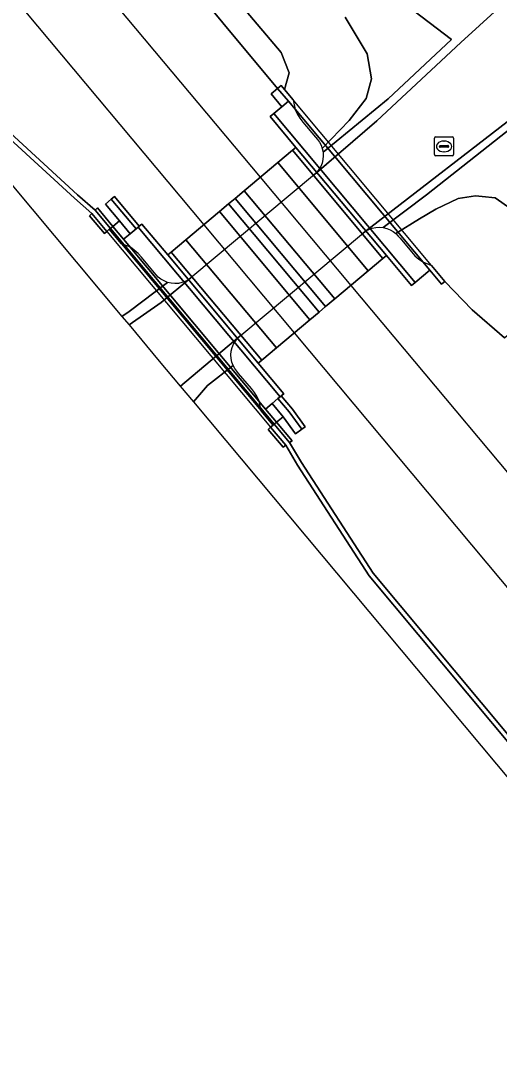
# Model space of a CAD drawing. Extents: x 164494 to 166241, y 382475 to 384495.
# Drawn here: x 164954.5 to 164979.6, y 382845.9 to 382900.5 of the extents above; entities that cross this region are included whole.
import ezdxf

# ---------------------------------------------------------------- set-up
doc = ezdxf.new("R2010")
doc.units = 0
for name, color, linetype in [('IMGEO_Berm_groen', 7, 'Continuous'), ('IMGEO_Dek', 7, 'Continuous'), ('IMGEO_Geluidsscherm', 7, 'Continuous'), ('IMGEO_Grasland_overig', 7, 'Continuous'), ('IMGEO_Groenvoorziening', 7, 'Continuous'), ('IMGEO_Hek', 7, 'Continuous'), ('IMGEO_Muur', 7, 'Continuous'), ('IMGEO_Rijbaan_lokaal_open', 7, 'Continuous'), ('IMGEO_Rioolput', 7, 'Continuous'), ('IMGEO_Spoor', 7, 'Continuous'), ('IMGEO_Spoorbaan_gesloten', 7, 'Continuous'), ('IMGEO_Spoorbaan_halfverhard', 7, 'Continuous'), ('IMGEO_Terreindeel_gesloten', 7, 'Continuous')]:
    doc.layers.add(name, color=color, linetype=linetype)

msp = doc.modelspace()

# ---------------------------------------------------------------- linework, layer by layer
at = {"layer": 'IMGEO_Berm_groen'}
msp.add_lwpolyline([(164981.295, 382895.688), (164983.944, 382897.77), (164983.525, 382898.26), (164983.093, 382897.786), (164981.197, 382896.095), (164972.496, 382889.374), (164972.634, 382889.474), (164972.792, 382889.56), (164972.967, 382889.624), (164973.154, 382889.665), (164973.348, 382889.677), (164973.543, 382889.659), (164975.812, 382891.377)], close=True, dxfattribs=at)
at = {"layer": 'IMGEO_Dek'}
for points in [[(164968.09, 382897.031), (164967.998, 382896.954), (164968.566, 382896.276), (164968.221, 382895.987), (164967.799, 382895.634), (164967.607, 382895.474), (164968.957, 382893.861), (164968.773, 382893.707), (164968.007, 382893.064), (164966.245, 382891.585), (164965.766, 382891.183), (164965.422, 382890.894), (164964.943, 382890.492), (164963.182, 382889.013), (164962.416, 382888.37), (164962.232, 382888.216), (164960.874, 382889.839), (164960.736, 382889.723), (164960.682, 382889.678), (164960.567, 382889.582), (164960.26, 382889.325), (164959.915, 382889.037), (164959.347, 382889.715), (164959.225, 382889.612), (164959.163, 382889.561), (164959.799, 382888.801), (164967.126, 382880.045), (164967.762, 382879.285), (164967.824, 382879.336), (164967.946, 382879.439), (164967.364, 382880.135), (164967.709, 382880.424), (164968.016, 382880.68), (164968.131, 382880.776), (164968.185, 382880.821), (164968.323, 382880.937), (164966.981, 382882.541), (164967.165, 382882.695), (164967.931, 382883.338), (164969.692, 382884.817), (164970.171, 382885.219), (164970.516, 382885.508), (164970.994, 382885.91), (164972.756, 382887.388), (164973.522, 382888.031), (164973.705, 382888.186), (164975.023, 382886.612), (164975.215, 382886.772), (164975.981, 382887.414), (164976.597, 382886.678), (164976.689, 382886.755), (164976.781, 382886.832), (164976.081, 382887.669), (164968.818, 382896.348), (164968.359, 382896.896), (164968.182, 382897.108)], [(164959.033, 382889.452), (164967.632, 382879.176), (164967.762, 382879.285), (164967.824, 382879.336), (164959.225, 382889.612), (164959.163, 382889.561)]]:
    msp.add_lwpolyline(points, close=True, dxfattribs=at)
at = {"layer": 'IMGEO_Geluidsscherm'}
for points in [[(164740.169, 383149.878), (164762.762, 383122.855), (164775.589, 383107.564), (164798.709, 383079.894), (164800.973, 383077.177), (164801.202, 383076.901), (164802.419, 383075.441), (164802.573, 383075.256), (164840.499, 383029.783), (164863.209, 383002.515), (164863.403, 383002.282), (164864.618, 383000.822), (164864.809, 383000.594), (164913.645, 382942.096), (164928.078, 382924.807), (164928.312, 382924.527), (164929.535, 382923.073), (164929.654, 382922.931), (164952.226, 382895.864), (164957.337, 382891.19), (164958.245, 382890.394), (164959.033, 382889.452)], [(164740.211, 383150.217), (164762.954, 383123.016), (164775.781, 383107.725), (164798.901, 383080.054), (164801.396, 383077.062), (164802.613, 383075.603), (164840.691, 383029.943), (164863.595, 383002.443), (164864.811, 383000.983), (164913.837, 382942.257), (164928.504, 382924.687), (164929.727, 382923.233), (164952.408, 382896.036), (164957.502, 382891.378), (164958.424, 382890.569), (164959.225, 382889.612)], [(164959.033, 382889.452), (164967.632, 382879.176)], [(164959.225, 382889.612), (164967.824, 382879.336)], [(164967.632, 382879.176), (164968.42, 382878.234), (164969.046, 382877.197), (164972.803, 382871.376), (164985.658, 382855.991), (164987.909, 382853.248), (164988.139, 382852.968), (164988.995, 382851.925), (164989.368, 382851.471), (164991.297, 382849.121), (164999.173, 382839.734), (165029.116, 382803.896), (165050.122, 382778.611)], [(164967.824, 382879.336), (164968.624, 382878.38), (164969.258, 382877.329), (164973.005, 382871.524), (164985.851, 382856.15), (164988.332, 382853.127), (164989.189, 382852.083), (164991.489, 382849.28), (164999.364, 382839.895), (165029.308, 382804.056), (165050.541, 382778.497), (165051.404, 382777.458), (165054.475, 382773.762), (165066.569, 382759.134), (165083.407, 382738.999), (165089.76, 382731.362), (165108.898, 382708.373), (165112.452, 382704.099), (165112.772, 382703.715), (165113.635, 382702.677), (165126.366, 382687.376), (165133.173, 382679.128), (165141.627, 382668.898), (165151.853, 382656.579)]]:
    msp.add_lwpolyline(points, dxfattribs=at)
at = {"layer": 'IMGEO_Grasland_overig'}
for points in [[(164945.283, 382924.214), (164967.998, 382896.954), (164968.09, 382897.031), (164968.182, 382897.108), (164968.359, 382896.896), (164968.607, 382897.764), (164968.179, 382898.845), (164955.041, 382914.368)], [(164955.041, 382914.368), (164968.179, 382898.845), (164968.607, 382897.764), (164968.359, 382896.896), (164968.818, 382896.348), (164968.915, 382895.853), (164969.02, 382895.625), (164969.161, 382895.396), (164969.326, 382895.188), (164969.992, 382894.391), (164970.091, 382894.273), (164970.192, 382894.135), (164970.278, 382893.977), (164970.343, 382893.802), (164971.752, 382895.263), (164972.645, 382896.417), (164972.933, 382897.454), (164972.697, 382898.76), (164971.547, 382900.696)], [(164971.547, 382900.696), (164972.697, 382898.76), (164972.933, 382897.454), (164972.645, 382896.417), (164971.752, 382895.263), (164970.343, 382893.802), (164970.382, 382893.616), (164973.802, 382896.409), (164977.119, 382899.519), (164972.809, 382902.817)], [(164981.295, 382895.688), (164975.812, 382891.377), (164973.543, 382889.659), (164973.731, 382889.613), (164973.908, 382889.541), (164974.069, 382889.447), (164974.209, 382889.334), (164975.438, 382890.104), (164976.293, 382890.623), (164977.474, 382891.171), (164978.391, 382891.321), (164978.74, 382891.287), (164979.42, 382891.221), (164980.885, 382890.181)]]:
    msp.add_lwpolyline(points, dxfattribs=at)
msp.add_lwpolyline([(164980.885, 382890.181), (164979.42, 382891.221), (164978.74, 382891.287), (164978.391, 382891.321), (164977.474, 382891.171), (164976.293, 382890.623), (164975.438, 382890.104), (164974.209, 382889.334), (164974.327, 382889.21), (164974.425, 382889.093), (164975.029, 382888.373), (164975.204, 382888.174), (164975.405, 382887.995), (164975.611, 382887.851), (164976.081, 382887.669), (164976.781, 382886.832), (164978.2, 382885.341), (164979.913, 382883.872), (164980.406, 382884.311), (164981.811, 382885.56), (164982.23, 382885.932), (164983.575, 382887.128)], close=True, dxfattribs=at)
at = {"layer": 'IMGEO_Groenvoorziening'}
for points in [[(164848.313, 383017.362), (164951.553, 382894.874), (164959.819, 382884.996), (164960.21, 382885.243), (164962.213, 382886.78), (164962.036, 382886.852), (164961.876, 382886.946), (164961.735, 382887.059), (164961.617, 382887.182), (164961.519, 382887.3), (164960.852, 382888.097), (164960.676, 382888.295), (164960.475, 382888.474), (164960.269, 382888.618), (164959.799, 382888.801), (164959.163, 382889.561), (164959.033, 382889.452), (164958.903, 382889.343), (164958.123, 382890.274), (164958.245, 382890.394), (164957.337, 382891.19), (164952.226, 382895.864), (164929.654, 382922.931)], [(164972.809, 382902.817), (164977.119, 382899.519), (164973.802, 382896.409), (164970.382, 382893.616), (164970.394, 382893.422), (164970.377, 382893.227), (164970.331, 382893.038), (164970.258, 382892.861), (164970.164, 382892.7), (164970.052, 382892.56), (164969.929, 382892.442), (164973.21, 382895.261), (164977.607, 382899.368), (164979.568, 382901.138)], [(164959.819, 382884.996), (164960.198, 382884.543), (164961.892, 382885.716), (164963.449, 382887.019), (164963.31, 382886.919), (164963.153, 382886.833), (164962.978, 382886.769), (164962.791, 382886.728), (164962.597, 382886.716), (164962.402, 382886.733), (164962.213, 382886.78), (164960.21, 382885.243), (164959.819, 382884.996)], [(164962.885, 382881.332), (164963.577, 382880.506), (164963.579, 382880.511), (164964.311, 382881.364), (164965.667, 382882.416), (164965.602, 382882.59), (164965.563, 382882.777), (164965.55, 382882.971), (164965.567, 382883.166), (164965.614, 382883.355), (164965.686, 382883.532), (164965.78, 382883.693), (164965.893, 382883.833), (164966.016, 382883.951), (164962.895, 382881.34), (164962.885, 382881.332)], [(164985.658, 382855.991), (164972.803, 382871.376), (164969.046, 382877.197), (164968.42, 382878.234), (164968.281, 382878.135), (164967.501, 382879.067), (164967.632, 382879.176), (164967.762, 382879.285), (164967.126, 382880.045), (164967.029, 382880.54), (164966.924, 382880.768), (164966.783, 382880.997), (164966.619, 382881.205), (164965.952, 382882.002), (164965.854, 382882.12), (164965.753, 382882.258), (164965.667, 382882.416), (164964.311, 382881.364), (164963.579, 382880.511), (164963.577, 382880.506), (165025.582, 382806.41)]]:
    msp.add_lwpolyline(points, dxfattribs=at)
at = {"layer": 'IMGEO_Hek'}
for points in [[(164749.676, 383168.559), (164783.151, 383128.364), (164821.668, 383082.187), (164846.046, 383053.084), (164878.376, 383014.85), (164897.523, 382991.91), (164898.813, 382990.389), (164910.498, 382976.604), (164938.859, 382942.69), (164946.829, 382933.029), (164960.959, 382915.605), (164968.822, 382905.869), (164972.809, 382902.817), (164977.119, 382899.519), (164973.802, 382896.409), (164970.382, 382893.616)], [(164973.543, 382889.659), (164975.812, 382891.377), (164981.295, 382895.688), (164983.944, 382897.77), (164985.015, 382896.519), (164988.369, 382892.566), (164988.583, 382892.313), (165012.894, 382863.656), (165025.74, 382848.515), (165028.154, 382845.7), (165085.497, 382780.16), (165088.535, 382776.693), (165137.403, 382721.346), (165139.817, 382718.712), (165140.355, 382718.081), (165158.108, 382697.261)], [(164962.213, 382886.78), (164960.21, 382885.243)]]:
    msp.add_lwpolyline(points, dxfattribs=at)
at = {"layer": 'IMGEO_Muur'}
for points in [[(164929.654, 382922.931), (164952.226, 382895.864), (164957.337, 382891.19), (164958.245, 382890.394), (164959.033, 382889.452), (164959.163, 382889.561), (164959.225, 382889.612), (164958.424, 382890.569), (164957.502, 382891.378), (164952.408, 382896.036), (164929.727, 382923.233)], [(164999.364, 382839.895), (164991.489, 382849.28), (164989.189, 382852.083), (164988.332, 382853.127), (164985.851, 382856.15), (164973.005, 382871.524), (164969.258, 382877.329), (164968.624, 382878.38), (164967.824, 382879.336), (164967.762, 382879.285), (164967.632, 382879.176), (164968.42, 382878.234), (164969.046, 382877.197), (164972.803, 382871.376), (164985.658, 382855.991), (164987.909, 382853.248), (164988.139, 382852.968), (164988.995, 382851.925), (164989.368, 382851.471), (164991.297, 382849.121), (164999.173, 382839.734)]]:
    msp.add_lwpolyline(points, dxfattribs=at)
for points in [[(164967.998, 382896.954), (164968.566, 382896.276), (164975.981, 382887.414), (164976.597, 382886.678), (164976.689, 382886.755), (164976.781, 382886.832), (164976.081, 382887.669), (164968.818, 382896.348), (164968.359, 382896.896), (164968.182, 382897.108), (164968.09, 382897.031)], [(164967.799, 382895.634), (164967.607, 382895.474), (164968.957, 382893.861), (164973.705, 382888.186), (164975.023, 382886.612), (164975.215, 382886.772)], [(164968.957, 382893.861), (164968.773, 382893.707), (164973.522, 382888.031), (164973.705, 382888.186)], [(164965.766, 382891.183), (164965.422, 382890.894), (164970.171, 382885.219), (164970.516, 382885.508)], [(164960.682, 382889.678), (164968.131, 382880.776), (164968.185, 382880.821), (164968.323, 382880.937), (164966.981, 382882.541), (164962.232, 382888.216), (164960.874, 382889.839), (164960.736, 382889.723)], [(164959.033, 382889.452), (164967.632, 382879.176), (164967.762, 382879.285), (164967.824, 382879.336), (164959.225, 382889.612), (164959.163, 382889.561)], [(164959.163, 382889.561), (164959.799, 382888.801), (164967.126, 382880.045), (164967.762, 382879.285), (164967.824, 382879.336), (164967.946, 382879.439), (164967.364, 382880.135), (164959.915, 382889.037), (164959.347, 382889.715), (164959.225, 382889.612)], [(164962.416, 382888.37), (164962.232, 382888.216), (164966.981, 382882.541), (164967.165, 382882.695)]]:
    msp.add_lwpolyline(points, close=True, dxfattribs=at)
at = {"layer": 'IMGEO_Rijbaan_lokaal_open'}
msp.add_lwpolyline([(164962.885, 382881.332), (164962.895, 382881.34), (164966.016, 382883.951), (164972.496, 382889.374), (164981.197, 382896.095), (164983.093, 382897.786), (164983.525, 382898.26), (164985.65, 382900.59), (164985.682, 382900.629), (164982.067, 382903.966), (164979.568, 382901.138), (164977.607, 382899.368), (164973.21, 382895.261), (164969.929, 382892.442), (164963.449, 382887.019), (164961.892, 382885.716), (164960.198, 382884.543), (164961.779, 382882.654)], close=True, dxfattribs=at)
at = {"layer": 'IMGEO_Rioolput'}
for p, q in [((164976.231, 382893.483), (164976.231, 382894.335)), ((164976.306, 382894.409), (164977.158, 382894.409)), ((164976.719, 382894.189), (164976.744, 382894.189)), ((164977.232, 382894.335), (164977.232, 382893.483)), ((164976.49, 382893.903), (164976.49, 382893.915)), ((164976.928, 382893.866), (164976.53, 382893.866)), ((164976.533, 382893.952), (164976.931, 382893.952)), ((164976.742, 382893.629), (164976.717, 382893.629)), ((164976.974, 382893.915), (164976.974, 382893.903)), ((164977.158, 382893.409), (164976.306, 382893.409))]:
    msp.add_line(p, q, dxfattribs=at)
for points in [[(164976.231, 382893.483), (164976.231, 382894.335)], [(164976.306, 382894.409), (164977.158, 382894.409)], [(164977.232, 382894.335), (164977.232, 382893.483)], [(164977.158, 382893.409), (164976.306, 382893.409)]]:
    msp.add_lwpolyline(points, dxfattribs=at)
for centre, radius, start, end in [((164976.308, 382894.333), 0.0765, 91.552, 178.448), ((164976.308, 382894.333), 0.0765, 91.552, 178.448), ((164977.156, 382894.333), 0.0765, 1.552, 88.448), ((164977.156, 382894.333), 0.0765, 1.552, 88.448), ((164976.53, 382893.912), 0.0403, 85.8775, 175.7526), ((164976.527, 382893.902), 0.0366, 178.938, 274.7102), ((164976.931, 382893.909), 0.043, 264.8664, 352.4533), ((164976.935, 382893.914), 0.0386, 1.7309, 96.639), ((164976.308, 382893.485), 0.0765, 181.552, 268.448), ((164976.308, 382893.485), 0.0765, 181.552, 268.448), ((164977.156, 382893.485), 0.0765, 271.552, 358.448), ((164977.156, 382893.485), 0.0765, 271.552, 358.448)]:
    msp.add_arc(centre, radius, start, end, dxfattribs=at)
for centre, major_axis, ratio, start_param, end_param in [((164976.718, 382893.909), (-0.387, 0.002), 0.722429, 4.712389, 7.853982), ((164976.743, 382893.909), (-0.39, 0.002), 0.717154, 1.570796, 4.712389)]:
    msp.add_ellipse(centre, major_axis=major_axis, ratio=ratio, start_param=start_param, end_param=end_param, dxfattribs=at)
at = {"layer": 'IMGEO_Spoor'}
for points in [[(164497.162, 383435.764), (164505.014, 383428.311), (164523.246, 383410.427), (164538.039, 383395.691), (164557.43, 383375.71), (164570.013, 383362.476), (164585.761, 383345.505), (164600.353, 383329.413), (164613.456, 383314.643), (164620.681, 383306.406), (164626.031, 383300.152), (164652.194, 383269.4), (164681.847, 383233.755), (164715.832, 383193.243), (164785.238, 383110.174), (164816.476, 383072.61), (164890.548, 382984.09), (164958.663, 382902.339), (164967.086, 382892.291)], [(164494.451, 383432.998), (164502.999, 383424.885), (164513.861, 383414.215), (164535.417, 383392.641), (164546.223, 383381.6), (164561.185, 383366.005), (164572.192, 383354.316), (164582.17, 383343.511), (164593.42, 383331.171), (164603.759, 383319.615), (164615.179, 383306.597), (164626.39, 383293.634), (164637.877, 383280.179), (164662.082, 383251.564), (164693.341, 383214.258), (164754.168, 383141.122), (164812.496, 383071.434), (164837.859, 383040.963), (164896.062, 382971.374), (164932.401, 382927.694), (164964.119, 382889.8)], [(164967.086, 382892.291), (164971.84, 382886.62)], [(164964.119, 382889.8), (164968.868, 382884.125)], [(164971.84, 382886.62), (165028.93, 382818.515), (165059.899, 382781.196), (165071.685, 382767.175), (165111.26, 382719.755), (165163.197, 382658.398), (165174.601, 382645.246), (165185.304, 382632.689), (165237.74, 382570.35), (165244.668, 382561.923)], [(164968.868, 382884.125), (165014.685, 382829.385), (165077.861, 382753.279), (165088.51, 382740.652), (165118.905, 382704.196), (165145.224, 382672.369), (165159.719, 382654.605), (165190.854, 382616.844), (165202.747, 382602.693), (165235.602, 382563.214)]]:
    msp.add_lwpolyline(points, dxfattribs=at)
at = {"layer": 'IMGEO_Spoorbaan_gesloten'}
for points in [[(164966.245, 382891.585), (164970.994, 382885.91), (164972.756, 382887.388), (164968.007, 382893.064)], [(164964.943, 382890.492), (164963.182, 382889.013), (164967.931, 382883.338), (164969.692, 382884.817)]]:
    msp.add_lwpolyline(points, close=True, dxfattribs=at)
at = {"layer": 'IMGEO_Spoorbaan_halfverhard'}
for points in [[(164952.408, 382896.036), (164957.502, 382891.378), (164958.424, 382890.569), (164958.539, 382890.681), (164959.347, 382889.715), (164959.693, 382890.004), (164958.955, 382890.885), (164959.262, 382891.141), (164959.431, 382891.283), (164960.736, 382889.723), (164960.874, 382889.839), (164962.232, 382888.216), (164962.416, 382888.37), (164963.182, 382889.013), (164964.943, 382890.492), (164965.422, 382890.894), (164965.766, 382891.183), (164966.245, 382891.585), (164968.007, 382893.064), (164968.773, 382893.707), (164968.957, 382893.861), (164967.607, 382895.474), (164967.799, 382895.634), (164968.221, 382895.987), (164967.652, 382896.664), (164967.998, 382896.954), (164945.283, 382924.214)], [(164979.913, 382883.872), (164978.2, 382885.341), (164976.781, 382886.832), (164976.689, 382886.755), (164976.597, 382886.678), (164975.981, 382887.414), (164975.215, 382886.772), (164975.023, 382886.612), (164973.705, 382888.186), (164973.522, 382888.031), (164972.756, 382887.388), (164970.994, 382885.91), (164970.516, 382885.508), (164970.171, 382885.219), (164969.692, 382884.817), (164967.931, 382883.338), (164967.165, 382882.695), (164966.981, 382882.541), (164968.323, 382880.937), (164968.185, 382880.821), (164968.771, 382880.12), (164969.44, 382879.208), (164969.263, 382879.078), (164968.94, 382878.841), (164968.291, 382879.728), (164967.946, 382879.439), (164968.755, 382878.473), (164968.624, 382878.38), (164969.258, 382877.329), (164973.005, 382871.524), (164985.851, 382856.15)]]:
    msp.add_lwpolyline(points, dxfattribs=at)
at = {"layer": 'IMGEO_Terreindeel_gesloten'}
for points in [[(164968.566, 382896.276), (164967.998, 382896.954), (164967.652, 382896.664), (164968.221, 382895.987)], [(164968.566, 382896.276), (164968.221, 382895.987), (164967.799, 382895.634), (164975.215, 382886.772), (164975.981, 382887.414)], [(164968.773, 382893.707), (164968.007, 382893.064), (164972.756, 382887.388), (164973.522, 382888.031)], [(164966.245, 382891.585), (164965.766, 382891.183), (164970.516, 382885.508), (164970.994, 382885.91)], [(164959.262, 382891.141), (164958.955, 382890.885), (164959.693, 382890.004), (164960.26, 382889.325), (164960.567, 382889.582)], [(164960.736, 382889.723), (164959.431, 382891.283), (164959.262, 382891.141), (164960.567, 382889.582), (164960.682, 382889.678)], [(164965.422, 382890.894), (164964.943, 382890.492), (164969.692, 382884.817), (164970.171, 382885.219)], [(164959.033, 382889.452), (164958.245, 382890.394), (164958.123, 382890.274), (164958.903, 382889.343)], [(164958.424, 382890.569), (164959.225, 382889.612), (164959.347, 382889.715), (164958.539, 382890.681)], [(164959.915, 382889.037), (164960.26, 382889.325), (164959.693, 382890.004), (164959.347, 382889.715)], [(164960.682, 382889.678), (164960.567, 382889.582), (164960.26, 382889.325), (164959.915, 382889.037), (164967.364, 382880.135), (164967.709, 382880.424), (164968.016, 382880.68), (164968.131, 382880.776)], [(164962.416, 382888.37), (164967.165, 382882.695), (164967.931, 382883.338), (164963.182, 382889.013)], [(164969.263, 382879.078), (164968.598, 382879.985), (164968.016, 382880.68), (164967.709, 382880.424), (164968.291, 382879.728), (164968.94, 382878.841)], [(164968.016, 382880.68), (164968.598, 382879.985), (164969.263, 382879.078), (164969.44, 382879.208), (164968.771, 382880.12), (164968.185, 382880.821), (164968.131, 382880.776)], [(164967.709, 382880.424), (164967.364, 382880.135), (164967.946, 382879.439), (164968.291, 382879.728)], [(164968.755, 382878.473), (164967.946, 382879.439), (164967.824, 382879.336), (164968.624, 382878.38)], [(164967.501, 382879.067), (164968.281, 382878.135), (164968.42, 382878.234), (164967.632, 382879.176)]]:
    msp.add_lwpolyline(points, close=True, dxfattribs=at)

doc.saveas('drawing.dxf')
